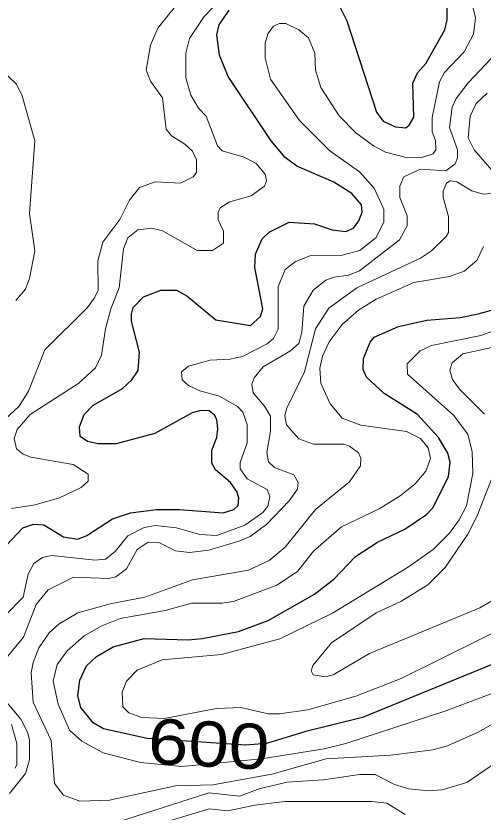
# Model space of a CAD drawing. Extents: x 577 to 602.9, y 7483.8 to 7511.6.
# Drawn here: x 596.947 to 597.773, y 7492 to 7493.409 of the extents above; entities that cross this region are included whole.
import ezdxf
from ezdxf.enums import TextEntityAlignment as Align

# ---------------------------------------------------------------- set-up
doc = ezdxf.new("R2010")
doc.units = 0
doc.header["$LTSCALE"] = 0.032
doc.layers.add('1', color=7, linetype='Continuous', lineweight=25)
doc.layers.add('2', color=7, linetype='Continuous', lineweight=13)
doc.layers.add('61', color=7, linetype='Continuous')

msp = doc.modelspace()

# ---------------------------------------------------------------- linework, layer by layer
at = {"layer": '1'}
for points in [[(597.5134, 7493.438), (597.5325, 7493.3998), (597.585, 7493.2384), (597.5969, 7493.2225), (597.6184, 7493.2122), (597.6367, 7493.2106), (597.643, 7493.2153), (597.651, 7493.2296), (597.6494, 7493.2893), (597.6573, 7493.3076), (597.6724, 7493.3243), (597.7058, 7493.3839), (597.7098, 7493.4014), (597.7098, 7493.4435)], [(597.2939, 7492.6404), (597.3027, 7492.6627), (597.3043, 7492.6778), (597.3027, 7492.6945), (597.2987, 7492.7024), (597.2892, 7492.7096), (597.2741, 7492.7104), (597.259, 7492.7064), (597.193, 7492.6698), (597.1246, 7492.6516), (597.0928, 7492.6516), (597.0737, 7492.6555), (597.061, 7492.6643), (597.0594, 7492.6818), (597.0681, 7492.7032), (597.0832, 7492.7191), (597.1357, 7492.7494), (597.1524, 7492.7645), (597.1635, 7492.7812), (597.1659, 7492.8138), (597.1516, 7492.8686), (597.1516, 7492.8806), (597.1548, 7492.8925), (597.1731, 7492.9116), (597.2033, 7492.9235), (597.2311, 7492.9235), (597.2494, 7492.9132), (597.3011, 7492.871), (597.3623, 7492.8607), (597.3798, 7492.8766), (597.3838, 7492.8901), (597.3695, 7492.9633), (597.3711, 7492.9871), (597.383, 7493.0142), (597.3949, 7493.0261), (597.4307, 7493.0436), (597.4752, 7493.0404), (597.5063, 7493.0301), (597.5309, 7493.0269), (597.5444, 7493.0332), (597.554, 7493.046), (597.5595, 7493.0611), (597.5587, 7493.0746), (597.5412, 7493.0945), (597.5094, 7493.1143), (597.4442, 7493.143), (597.4236, 7493.1581), (597.3989, 7493.1875), (597.3226, 7493.3012), (597.3075, 7493.3394), (597.3027, 7493.3752), (597.3067, 7493.3927), (597.3242, 7493.4189)], [(597.8816, 7492.2985), (597.5603, 7492.1673), (597.4601, 7492.1426), (597.3902, 7492.1212), (597.3536, 7492.118), (597.1794, 7492.1299), (597.1023, 7492.1474), (597.084, 7492.1577), (597.0618, 7492.1848), (597.057, 7492.2055), (597.0602, 7492.2333), (597.0721, 7492.2587), (597.0896, 7492.2754), (597.119, 7492.2921), (597.1739, 7492.3072), (597.2518, 7492.3049), (597.2764, 7492.3072), (597.3409, 7492.3192), (597.3933, 7492.339), (597.4752, 7492.3852), (597.5094, 7492.4122), (597.5476, 7492.452), (597.5866, 7492.4774), (597.6351, 7492.5005), (597.6732, 7492.5267), (597.6852, 7492.5386), (597.7122, 7492.5935), (597.7154, 7492.6189), (597.7114, 7492.6349), (597.6947, 7492.6627), (597.6573, 7492.7032), (597.5985, 7492.7406), (597.5675, 7492.7692), (597.5611, 7492.7828), (597.5619, 7492.8026), (597.5738, 7492.8313), (597.581, 7492.84), (597.6239, 7492.8591), (597.674, 7492.8702), (597.7329, 7492.875), (597.7647, 7492.8814), (597.8203, 7492.8965)], [(596.9313, 7492.4726), (596.9592, 7492.5029), (596.9783, 7492.5092), (596.9965, 7492.5084), (597.0315, 7492.487), (597.057, 7492.483), (597.0729, 7492.4893), (597.1182, 7492.5188), (597.15, 7492.5291), (597.1961, 7492.5355), (597.2367, 7492.5355), (597.3138, 7492.5291), (597.3329, 7492.5355), (597.3401, 7492.5426), (597.3417, 7492.5561), (597.3377, 7492.5673), (597.3265, 7492.5832), (597.3003, 7492.6054), (597.2939, 7492.6174), (597.2939, 7492.6404)]]:
    msp.add_lwpolyline(points, dxfattribs=at)
at = {"layer": '2'}
for points in [[(597.4649, 7493.3696), (597.476, 7493.3426), (597.4768, 7493.3123), (597.4864, 7493.2821), (597.519, 7493.232), (597.5484, 7493.2018), (597.5794, 7493.1788), (597.6009, 7493.1676), (597.6398, 7493.1573), (597.6653, 7493.1581), (597.6852, 7493.1644), (597.6899, 7493.1716), (597.6891, 7493.1883), (597.6836, 7493.2034), (597.6836, 7493.2288), (597.6963, 7493.2917), (597.705, 7493.3084), (597.74, 7493.3449), (597.7567, 7493.376), (597.7599, 7493.4054), (597.7472, 7493.4595)], [(597.2438, 7493.4443), (597.1985, 7493.3871), (597.185, 7493.3569), (597.1778, 7493.3123), (597.185, 7493.2933), (597.2065, 7493.2638), (597.2128, 7493.2082), (597.2224, 7493.1962), (597.2462, 7493.1819), (597.2597, 7493.1692), (597.2669, 7493.1541), (597.2669, 7493.1318), (597.2605, 7493.1239), (597.2383, 7493.1128), (597.1938, 7493.1151), (597.1659, 7493.1048), (597.1484, 7493.0825), (597.1309, 7493.0483), (597.1008, 7493.0082), (597.092, 7492.9752), (597.0928, 7492.9235), (597.0864, 7492.91), (597.0737, 7492.8925), (596.9981, 7492.8177), (596.9695, 7492.7446), (596.9528, 7492.7183), (596.8884, 7492.6587)], [(597.115, 7492.8901), (597.1301, 7492.9275), (597.1373, 7492.9967), (597.1452, 7493.0157), (597.1627, 7493.0301), (597.1874, 7493.0332), (597.2065, 7493.0285), (597.2677, 7492.9935), (597.2947, 7492.9935), (597.3146, 7493.0062), (597.3146, 7493.0277), (597.3051, 7493.0475), (597.3051, 7493.0619), (597.3091, 7493.0698), (597.3257, 7493.0794), (597.3631, 7493.0905), (597.387, 7493.1072), (597.3902, 7493.1167), (597.3878, 7493.1287), (597.3719, 7493.1477), (597.3512, 7493.1589), (597.3122, 7493.17), (597.3035, 7493.1788), (597.2836, 7493.2312), (597.2701, 7493.2455), (597.2566, 7493.2686), (597.2478, 7493.2988), (597.2478, 7493.3426), (597.2542, 7493.3688), (597.2804, 7493.4078), (597.317, 7493.4459)], [(596.9274, 7492.347), (596.96, 7492.3804), (596.9687, 7492.421), (596.9791, 7492.44), (596.9942, 7492.4504), (597.0109, 7492.4536), (597.0872, 7492.4456), (597.1055, 7492.4472), (597.123, 7492.4607), (597.1452, 7492.4885), (597.1739, 7492.5036), (597.1938, 7492.5068), (597.2311, 7492.5029), (597.2725, 7492.4909), (597.3027, 7492.4893), (597.352, 7492.5076), (597.3838, 7492.5299), (597.3925, 7492.541), (597.3965, 7492.5585), (597.3917, 7492.5704), (597.356, 7492.5895), (597.344, 7492.607), (597.344, 7492.6182), (597.356, 7492.6531), (597.356, 7492.6857), (597.3488, 7492.7072), (597.3393, 7492.7176), (597.3075, 7492.7358), (597.2725, 7492.7454), (597.2526, 7492.7549), (597.2415, 7492.7645), (597.2399, 7492.7788), (597.2526, 7492.7891), (597.2908, 7492.7995), (597.3257, 7492.801), (597.348, 7492.8058), (597.3917, 7492.8281), (597.4029, 7492.8376), (597.4108, 7492.8543), (597.4108, 7492.9291), (597.4236, 7492.9601), (597.441, 7492.9736), (597.4673, 7492.9839), (597.5245, 7492.9855), (597.5556, 7492.9935), (597.5842, 7493.0165), (597.5977, 7493.0444), (597.5977, 7493.0666), (597.581, 7493.104), (597.5548, 7493.1326), (597.5023, 7493.17), (597.449, 7493.2233), (597.3973, 7493.2964), (597.3878, 7493.3346), (597.3878, 7493.3601), (597.3925, 7493.3768), (597.4029, 7493.3903), (597.4132, 7493.395), (597.4244, 7493.395), (597.4474, 7493.3839), (597.4649, 7493.3696)], [(597.7877, 7493.333), (597.7472, 7493.2901), (597.7257, 7493.2622), (597.7186, 7493.2471), (597.7138, 7493.2114), (597.7281, 7493.1716), (597.7281, 7493.1573), (597.7241, 7493.1469), (597.7074, 7493.1342), (597.6629, 7493.1374), (597.6335, 7493.1239), (597.6263, 7493.1072), (597.6263, 7493.0873), (597.639, 7493.0547), (597.639, 7493.0372), (597.6255, 7493.0126), (597.5548, 7492.9577), (597.5357, 7492.9497), (597.5102, 7492.9466), (597.4951, 7492.941), (597.4729, 7492.9235), (597.4562, 7492.8949), (597.453, 7492.8488), (597.4474, 7492.8289), (597.4331, 7492.8162), (597.3846, 7492.7875), (597.3687, 7492.7684), (597.3647, 7492.7565), (597.3671, 7492.7414), (597.387, 7492.7183), (597.3973, 7492.7001), (597.3973, 7492.6738), (597.391, 7492.6364), (597.3941, 7492.6197), (597.4045, 7492.6094), (597.4387, 7492.5967), (597.4466, 7492.5832), (597.445, 7492.5712), (597.4307, 7492.5506), (597.391, 7492.5092), (597.3615, 7492.4877), (597.3432, 7492.4798), (597.2884, 7492.4631), (597.2542, 7492.4591), (597.2295, 7492.4623), (597.2001, 7492.4766), (597.181, 7492.4774), (597.1619, 7492.4647), (597.1429, 7492.4305), (597.1238, 7492.4162), (597.1111, 7492.413), (597.049, 7492.4154), (597.0045, 7492.3931), (596.983, 7492.3669), (596.9608, 7492.3096), (596.9298, 7492.2723)], [(596.9711, 7493.0587), (596.9806, 7493.1875), (596.9584, 7493.267), (596.948, 7493.2877), (596.9202, 7493.3147)], [(597.7973, 7493.1263), (597.7575, 7493.1716), (597.7472, 7493.1931), (597.7504, 7493.2312), (597.7615, 7493.2535), (597.7806, 7493.2718)], [(597.8712, 7492.2023), (597.7647, 7492.141), (597.7106, 7492.1172), (597.6844, 7492.11), (597.6104, 7492.1005), (597.4959, 7492.0941), (597.3997, 7492.0671), (597.2955, 7492.048), (597.2295, 7492.0464), (597.1126, 7492.021), (597.0602, 7492.0194), (597.0315, 7492.0297), (597.0156, 7492.0504), (597.0093, 7492.1267), (596.9775, 7492.1943), (596.9743, 7492.246), (596.9775, 7492.2643), (596.9878, 7492.2905), (597.0061, 7492.3168), (597.0236, 7492.3327), (597.057, 7492.3526), (597.1142, 7492.3685), (597.1755, 7492.3804), (597.2597, 7492.4106), (597.3584, 7492.4281), (597.3949, 7492.4448), (597.4236, 7492.4687), (597.4768, 7492.5355), (597.5373, 7492.584), (597.5564, 7492.6126), (597.5571, 7492.6261), (597.5532, 7492.6356), (597.5373, 7492.6476), (597.5269, 7492.6508), (597.4737, 7492.6508), (597.4474, 7492.6603), (597.4259, 7492.6849), (597.4228, 7492.7009), (597.4259, 7492.7136), (597.4577, 7492.7788), (597.4768, 7492.8551), (597.5007, 7492.8917), (597.55, 7492.9275), (597.6629, 7492.98), (597.682, 7492.9927), (597.7082, 7493.0181), (597.7122, 7493.0253), (597.7122, 7493.0539), (597.7027, 7493.0873), (597.7027, 7493.0984), (597.709, 7493.1128), (597.7154, 7493.1167), (597.7273, 7493.1151), (597.7536, 7493.0992), (597.7734, 7493.0929), (597.7877, 7493.0945)], [(596.9472, 7492.9052), (596.9639, 7492.9251), (596.9711, 7492.9442), (596.9806, 7492.9927), (596.9711, 7493.0587)], [(597.7742, 7493.0006), (597.7623, 7492.976), (597.74, 7492.9569), (597.7138, 7492.9474), (597.651, 7492.937), (597.5842, 7492.9076), (597.5532, 7492.8877), (597.5245, 7492.8623), (597.5015, 7492.8321), (597.4896, 7492.8066)], [(596.9393, 7492.537), (596.9814, 7492.5434), (597.0244, 7492.5561), (597.0625, 7492.5744), (597.0753, 7492.5856), (597.0753, 7492.5975), (597.0482, 7492.615), (596.9735, 7492.6277), (596.96, 7492.6333), (596.948, 7492.6428), (596.9441, 7492.6611), (596.9496, 7492.677), (596.9727, 7492.7032), (597.0586, 7492.7589), (597.088, 7492.7859), (597.0983, 7492.8082), (597.1055, 7492.8551), (597.115, 7492.8901)], [(597.876, 7492.8814), (597.7695, 7492.8432), (597.682, 7492.8257), (597.6621, 7492.8162), (597.639, 7492.7931), (597.6398, 7492.7748), (597.721, 7492.7024), (597.7464, 7492.6683), (597.7543, 7492.6372), (597.7551, 7492.5991), (597.744, 7492.5418), (597.7313, 7492.5172), (597.7138, 7492.4933), (597.6852, 7492.4647), (597.6398, 7492.4329), (597.507, 7492.3518), (597.414, 7492.3064), (597.3106, 7492.2786), (597.2057, 7492.2691), (597.1619, 7492.2508), (597.1429, 7492.2317), (597.1349, 7492.2118), (597.1365, 7492.1864), (597.1468, 7492.1752), (597.1699, 7492.1673), (597.2097, 7492.1657), (597.3019, 7492.1832), (597.3448, 7492.1848), (597.3933, 7492.1737), (597.4132, 7492.1737), (597.4633, 7492.1808), (597.5484, 7492.2047), (597.6287, 7492.2365), (597.8426, 7492.3422)], [(597.8426, 7492.8336), (597.7377, 7492.8106), (597.7186, 7492.7947), (597.7146, 7492.782), (597.7194, 7492.7653), (597.7313, 7492.7486), (597.7758, 7492.704)], [(597.4896, 7492.8066), (597.4848, 7492.7851), (597.4864, 7492.7589), (597.5031, 7492.7223), (597.5245, 7492.6969), (597.5571, 7492.6842), (597.6383, 7492.673), (597.6629, 7492.6611), (597.6764, 7492.6444), (597.6804, 7492.6253), (597.6724, 7492.603), (597.6534, 7492.5808), (597.6271, 7492.5593), (597.5897, 7492.5363), (597.523, 7492.5044), (597.4737, 7492.4615), (597.445, 7492.4257), (597.4084, 7492.4011), (597.3321, 7492.3724), (597.3122, 7492.3693), (597.2582, 7492.3693), (597.2112, 7492.3565), (597.1317, 7492.3422), (597.0991, 7492.3295), (597.0681, 7492.312), (597.0379, 7492.285), (597.0204, 7492.2611), (597.0132, 7492.2317), (597.022, 7492.1911), (597.0419, 7492.145), (597.0641, 7492.1251), (597.1015, 7492.1045), (597.1675, 7492.0878), (597.2407, 7492.0806), (597.3814, 7492.0941), (597.4927, 7492.1116), (597.5309, 7492.1212), (597.7074, 7492.1792), (597.8458, 7492.2309)], [(597.7885, 7492.5887), (597.7631, 7492.5243), (597.7464, 7492.4917), (597.7066, 7492.4329), (597.6756, 7492.4019), (597.6279, 7492.3724), (597.5842, 7492.3526), (597.5055, 7492.2993), (597.4721, 7492.2595), (597.4697, 7492.25), (597.4729, 7492.2428), (597.4951, 7492.2389), (597.5086, 7492.2428), (597.5723, 7492.2802), (597.7679, 7492.3613), (597.8776, 7492.4249)], [(596.9186, 7492.2078), (596.956, 7492.1641), (596.9679, 7492.141), (596.9711, 7492.1275), (596.9711, 7492.0925), (596.9639, 7492.0679), (596.9361, 7492.0329)], [(596.9457, 7492.0774), (596.9488, 7492.0838), (596.9488, 7492.1212), (596.9393, 7492.1546)], [(597.1087, 7491.9764), (597.2884, 7492.0337), (597.3424, 7492.0281), (597.379, 7492.0417), (597.4267, 7492.0528), (597.4911, 7492.0568), (597.5548, 7492.0663), (597.5826, 7492.0663), (597.6168, 7492.0488), (597.6422, 7492.0409), (597.6764, 7492.0377), (597.7011, 7492.0393), (597.7448, 7492.052), (597.8068, 7492.0949), (597.8323, 7492.1061), (597.8498, 7492.1077), (597.8577, 7492.1045), (597.8633, 7492.0949), (597.8633, 7492.0719), (597.8537, 7492.0456), (597.8251, 7491.9931)], [(597.6359, 7491.9955), (597.6033, 7492.0154), (597.577, 7492.0186), (597.4228, 7492.0186), (597.3695, 7492.0122), (597.3218, 7492.0019), (597.2892, 7492.0059), (597.1802, 7491.9725)]]:
    msp.add_lwpolyline(points, dxfattribs=at)

# ---------------------------------------------------------------- texts
at = {"layer": '61', "width": 1.2}
msp.add_text('600', height=0.08, rotation=356.917, dxfattribs=at).set_placement((597.2862, 7492.0803), align=Align.CENTER)

doc.saveas('drawing.dxf')
